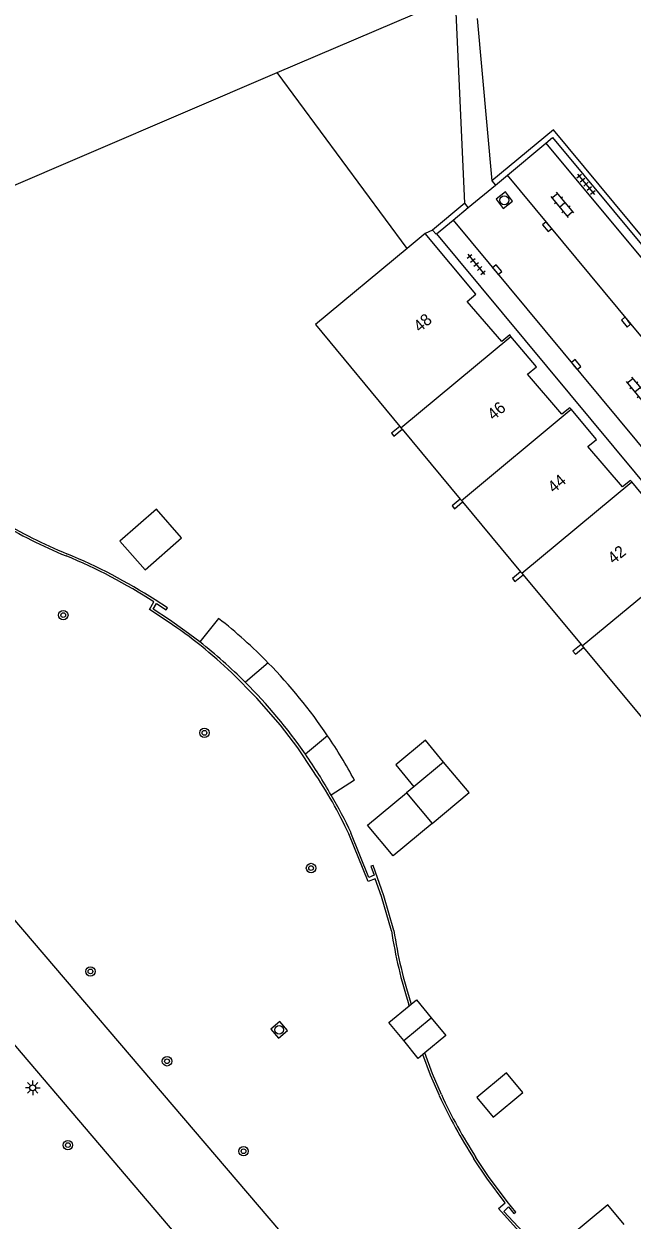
# Model space of a CAD drawing. Extents: x 131000 to 133013, y 393000 to 396501.
# Drawn here: x 131501.1 to 131552.6, y 396084.8 to 396186 of the extents above; entities that cross this region are included whole.
import ezdxf

# ---------------------------------------------------------------- set-up
doc = ezdxf.new("R2010")
doc.units = 0
for name, color, linetype in [('gg-afsc-erfafscheiding', 7, 'Continuous'), ('gg-afsc-hekwerk', 7, 'Continuous'), ('gg-afsc-muur', 7, 'Continuous'), ('gg-anno-huisnummerreeks BGT', 7, 'Continuous'), ('gg-bbg-bijgebouw', 7, 'Continuous'), ('gg-bbg-gedigitaliseerde bijgebouw', 7, 'Continuous'), ('gg-bbg-hoofdgebouw', 7, 'Continuous'), ('gg-bbg-luifel en loopbrug', 7, 'Continuous'), ('gg-bbg-tussenscheiding', 7, 'Continuous'), ('gg-knt-verharding', 7, 'Continuous'), ('gg-knt-verharding nz', 7, 'Continuous'), ('gt-grn-vlakafsluiter', 7, 'Continuous'), ('gt-symb-boom', 7, 'Continuous'), ('gt-symb-klinker verharding', 7, 'Continuous'), ('gt-symb-kolk', 7, 'Continuous'), ('gt-symb-lichtmast', 7, 'Continuous'), ('gt-symb-rioolschacht', 7, 'Continuous'), ('gt-symb-tegel verharding', 7, 'Continuous')]:
    doc.layers.add(name, color=color, linetype=linetype)

# ---------------------------------------------------------------- blocks, each defined once
blk = doc.blocks.new('gt0-KOLK')
at = {"layer": 'gt-symb-kolk'}
blk.add_lwpolyline([(0, 0), (0.37, 0), (0.37, 0.4), (-0.38, 0.4), (-0.38, 0), (0, 0)], dxfattribs=at)
blk = doc.blocks.new('gt0-KL1')
at = {"layer": 'gt-symb-klinker verharding'}
for p, q in [((-1.15, 0.3), (1.15, 0.3)), ((-1, -0.3), (-1, 0.3)), ((-0.5, 0.3), (-0.5, 0.45)), ((0, -0.3), (0, 0.3)), ((0.5, 0.3), (0.5, 0.45)), ((1, -0.3), (1, 0.3)), ((-1.15, -0.3), (1.15, -0.3)), ((-0.5, -0.45), (-0.5, -0.3)), ((0.5, -0.45), (0.5, -0.3))]:
    blk.add_line(p, q, dxfattribs=at)
blk = doc.blocks.new('gt0-TEG1')
at = {"layer": 'gt-symb-tegel verharding'}
for p, q in [((-1.12, 0), (1.12, 0)), ((-0.9, -0.25), (-0.9, 0.25)), ((-0.45, -0.25), (-0.45, 0.25)), ((0, -0.25), (0, 0.25)), ((0.45, -0.25), (0.45, 0.25)), ((0.9, -0.25), (0.9, 0.25))]:
    blk.add_line(p, q, dxfattribs=at)
blk = doc.blocks.new('gt0-RS')
at = {"layer": 'gt-symb-rioolschacht'}
blk.add_lwpolyline([(-0.5, -0.5), (0.5, -0.5), (0.5, 0.5), (-0.5, 0.5)], close=True, dxfattribs=at)
blk.add_circle((0, 0), 0.375, dxfattribs=at)
blk = doc.blocks.new('gt0-BOOM')
at = {"layer": 'gt-symb-boom'}
for radius in [0.4, 0.2]:
    blk.add_circle((0, 0), radius, dxfattribs=at)
blk = doc.blocks.new('gt0-LMAST')
at = {"layer": 'gt-symb-lichtmast'}
for p, q in [((-0.18, 0.17), (-0.45, 0.44)), ((-0.01, 0.25), (-0.01, 0.62)), ((0.17, 0.17), (0.44, 0.44)), ((-0.26, 0), (-0.63, 0)), ((-0.18, -0.18), (-0.45, -0.45)), ((-0.01, -0.25), (-0.01, -0.63)), ((0.44, -0.45), (0.17, -0.18)), ((0.24, 0), (0.62, 0))]:
    blk.add_line(p, q, dxfattribs=at)
blk.add_circle((-0.01, 0), 0.25, dxfattribs=at)

msp = doc.modelspace()

# ---------------------------------------------------------------- linework, layer by layer
at = {"layer": 'gg-afsc-erfafscheiding'}
for p, q in [((131522.52, 396181.84), (131538.65, 396188.74)), ((131480.33, 396163.77), (131522.52, 396181.84))]:
    msp.add_line(p, q, dxfattribs=at)
at = {"layer": 'gg-afsc-hekwerk'}
msp.add_line((131533.51, 396166.96), (131522.52, 396181.84), dxfattribs=at)
at = {"layer": 'gg-afsc-muur'}
for p, q in [((131542, 396173.17), (131545.26, 396175.87)), ((131540.99, 396172.33), (131542, 396173.17)), ((131540.69, 396172.68), (131540.99, 396172.33)), ((131538.4, 396170.79), (131535.66, 396168.52)), ((131537.4, 396169.36), (131538.69, 396170.44)), ((131538.69, 396170.44), (131538.4, 396170.79)), ((131536, 396168.2), (131537.4, 396169.36)), ((131533.68, 396102.88), (131533.66, 396102.97))]:
    msp.add_line(p, q, dxfattribs=at)
for points in [[(131566.73, 396157.33), (131565.63, 396161.19), (131565.24, 396160.86), (131566.23, 396157.34), (131563.99, 396155.23), (131545.89, 396177), (131540.69, 396172.68)], [(131545.26, 396175.87), (131545.83, 396176.34), (131563.95, 396154.55)], [(131535.66, 396168.52), (131535.96, 396168.16), (131536, 396168.2)], [(131532.9, 396151.9), (131532.2, 396151.34), (131532.4, 396151.09), (131533.1, 396151.67)], [(131538.01, 396145.75), (131537.32, 396145.18), (131537.52, 396144.94), (131538.21, 396145.52)], [(131543.12, 396139.61), (131542.43, 396139.03), (131542.63, 396138.79), (131543.33, 396139.36)], [(131513.3, 396135.36), (131511.71, 396136.41), (131512.07, 396137.05)], [(131513.41, 396135.53), (131512.03, 396136.44), (131512.3, 396136.93), (131513.11, 396136.39), (131513.22, 396136.56), (131512.18, 396137.22)], [(131515.97, 396133.67), (131514.71, 396134.62), (131513.41, 396135.53)], [(131548.24, 396133.45), (131547.55, 396132.88), (131547.75, 396132.64), (131548.44, 396133.21)], [(131525.58, 396122.71), (131524.25, 396124.71), (131522.79, 396126.62), (131520.8, 396128.91), (131518.67, 396131.07)], [(131532.38, 396109.25), (131531.53, 396112.19), (131530.63, 396114.76), (131530.44, 396114.69), (131530.71, 396113.93), (131530.28, 396113.75), (131528.76, 396117.52)], [(131532.19, 396109.22), (131531.34, 396112.13), (131530.82, 396113.63), (131530.21, 396113.41), (131528.58, 396117.44)], [(131536.24, 396095.29), (131535.5, 396097.01), (131534.85, 396098.76)], [(131536.42, 396095.38), (131535.67, 396097.12), (131535.01, 396098.9)], [(131547.71, 396079.43), (131544.84, 396081.97), (131542.99, 396083.8), (131541.25, 396085.73), (131541.81, 396086.21), (131540.25, 396088.31), (131539.16, 396089.95)], [(131547.84, 396079.59), (131544.98, 396082.12), (131543.3, 396083.76), (131541.71, 396085.47), (131542.09, 396085.88), (131542.55, 396085.3), (131542.71, 396085.43), (131541.97, 396086.33), (131540.41, 396088.43), (131539.33, 396090.06)]]:
    msp.add_lwpolyline(points, dxfattribs=at)
for centre, radius, start, end in [((131521.44, 396181.66), 44.04, 239.1911, 247.5754), ((131521.58, 396181.93), 44.15, 239.2197, 247.5462), ((131487.83, 396099.8), 44.45, 56.953, 67.7776), ((131487.67, 396099.49), 44.99, 56.9968, 67.7371), ((131491.14, 396102.14), 39.93, 46.4254, 56.2941), ((131494.02, 396101.26), 38.16, 25.0883, 34.2046), ((131494.12, 396101.31), 38.25, 25.0743, 30.4739), ((131571.64, 396115.24), 39.91, 188.6704, 197.9005), ((131571.74, 396115.26), 39.81, 188.6883, 197.9126), ((131576.88, 396114.09), 44.78, 204.8266, 212.6227), ((131576.24, 396113.75), 43.86, 204.7714, 212.6911)]:
    msp.add_arc(centre, radius, start, end, dxfattribs=at)
at = {"layer": 'gg-bbg-bijgebouw'}
for p, q in [((131533.68, 396102.88), (131533.86, 396103.02)), ((131535.01, 396098.9), (131534.85, 396098.76))]:
    msp.add_line(p, q, dxfattribs=at)
for points in [[(131533.86, 396103.02), (131534.31, 396103.39), (131535.55, 396101.87)], [(131533.23, 396099.94), (131531.97, 396101.48), (131533.68, 396102.88)], [(131535.55, 396101.87), (131536.79, 396100.36), (131535.01, 396098.9)], [(131534.85, 396098.76), (131534.46, 396098.44), (131533.23, 396099.94)]]:
    msp.add_lwpolyline(points, dxfattribs=at)
at = {"layer": 'gg-bbg-gedigitaliseerde bijgebouw'}
for p, q in [((131536.6, 396123.51), (131534.08, 396121.41)), ((131533.47, 396120.9), (131535.62, 396118.32))]:
    msp.add_line(p, q, dxfattribs=at)
for points in [[(131509.21, 396142.2), (131511.34, 396139.77), (131514.43, 396142.47), (131512.31, 396144.9), (131509.21, 396142.2)], [(131536.6, 396123.51), (131535.07, 396125.35), (131532.55, 396123.26), (131534.08, 396121.41)], [(131535.62, 396118.32), (131532.32, 396115.57), (131530.17, 396118.16), (131533.47, 396120.9)], [(131539.4, 396095.12), (131540.79, 396093.45), (131543.3, 396095.54), (131541.91, 396097.21), (131539.4, 396095.12)], [(131551.87, 396084.39), (131550.49, 396086.04), (131545.68, 396082.04), (131547.39, 396080.7), (131547.63, 396080.9)]]:
    msp.add_lwpolyline(points, dxfattribs=at)
at = {"layer": 'gg-bbg-hoofdgebouw'}
for p, q in [((131535.05, 396168.24), (131533.51, 396166.96)), ((131532.9, 396151.9), (131532.99, 396151.79)), ((131532.99, 396151.79), (131533.1, 396151.67)), ((131533.1, 396151.67), (131538.01, 396145.75)), ((131538.01, 396145.75), (131538.11, 396145.63)), ((131538.11, 396145.63), (131538.21, 396145.52)), ((131538.21, 396145.52), (131543.12, 396139.61)), ((131543.12, 396139.61), (131543.23, 396139.48)), ((131543.23, 396139.48), (131543.33, 396139.36)), ((131543.33, 396139.36), (131548.24, 396133.45)), ((131548.24, 396133.45), (131548.34, 396133.33)), ((131548.34, 396133.33), (131548.44, 396133.21)), ((131548.44, 396133.21), (131553.35, 396127.3))]:
    msp.add_line(p, q, dxfattribs=at)
for points in [[(131542.3, 396159.52), (131542.2, 396159.65), (131541.53, 396159.09), (131538.6, 396162.48), (131539.34, 396163.09), (131535.05, 396168.24)], [(131533.51, 396166.96), (131525.76, 396160.52), (131532.9, 396151.9)], [(131547.4, 396153.36), (131547.29, 396153.49), (131546.62, 396152.93), (131543.71, 396156.34), (131544.45, 396156.95), (131542.3, 396159.52)], [(131552.52, 396147.21), (131552.41, 396147.34), (131551.74, 396146.78), (131548.82, 396150.2), (131549.54, 396150.8), (131547.4, 396153.36)], [(131557.64, 396141.07), (131557.54, 396141.19), (131556.81, 396140.6), (131553.99, 396144.08), (131554.66, 396144.64), (131552.52, 396147.21)]]:
    msp.add_lwpolyline(points, dxfattribs=at)
at = {"layer": 'gg-bbg-luifel en loopbrug'}
for p, q in [((131517.56, 396135.66), (131515.97, 396133.67)), ((131521.76, 396131.89), (131519.82, 396130.26)), ((131526.78, 396125.73), (131524.91, 396124.17)), ((131529.05, 396121.98), (131527.08, 396120.71)), ((131534.08, 396121.41), (131533.47, 396120.9))]:
    msp.add_line(p, q, dxfattribs=at)
msp.add_lwpolyline([(131535.62, 396118.32), (131538.75, 396120.92), (131536.6, 396123.51)], dxfattribs=at)
for centre, radius, start, end in [((131490.43, 396101.25), 43.82, 44.3592, 51.7449), ((131488.63, 396098.95), 44.19, 45.115, 51.7809), ((131490.1, 396100.93), 44.28, 34.0558, 44.3577), ((131488.68, 396099.02), 44.1, 34.7616, 45.097), ((131490.07, 396100.96), 44.29, 28.3445, 34.0096), ((131488.65, 396099.01), 44.13, 29.4513, 34.75)]:
    msp.add_arc(centre, radius, start, end, dxfattribs=at)
at = {"layer": 'gg-bbg-tussenscheiding'}
for p, q in [((131532.99, 396151.79), (131542.3, 396159.52)), ((131538.11, 396145.63), (131547.4, 396153.36)), ((131543.23, 396139.48), (131552.52, 396147.21)), ((131548.34, 396133.33), (131557.64, 396141.07)), ((131533.23, 396099.94), (131535.55, 396101.87))]:
    msp.add_line(p, q, dxfattribs=at)
at = {"layer": 'gg-knt-verharding'}
for p, q in [((131538.4, 396170.79), (131537.67, 396186.91)), ((131539.44, 396186.41), (131540.69, 396172.68)), ((131545.26, 396175.87), (131562.97, 396154.56)), ((131538.69, 396170.44), (131540.99, 396172.33))]:
    msp.add_line(p, q, dxfattribs=at)
for points in [[(131537.4, 396169.36), (131619.58, 396070.5), (131626.13, 396062.64), (131632.67, 396054.89), (131639.13, 396047.03), (131659.32, 396022.7)], [(131536, 396168.2), (131635.38, 396048.7), (131660.64, 396018.28)], [(131611.77, 395979.41), (131605.42, 395986.91), (131566.63, 396032.35), (131527.26, 396078.56), (131488.33, 396124.14), (131453.18, 396165.43)], [(131592.13, 395991.95), (131561.28, 396028.07), (131522.2, 396073.86), (131483.23, 396119.58), (131447.93, 396160.96)]]:
    msp.add_lwpolyline(points, dxfattribs=at)
at = {"layer": 'gg-knt-verharding nz'}
msp.add_line((131559.71, 396151.84), (131542, 396173.17), dxfattribs=at)
at = {"layer": 'gt-grn-vlakafsluiter'}
msp.add_line((131535.66, 396168.52), (131535.05, 396168.24), dxfattribs=at)

# ---------------------------------------------------------------- block references
at = {"layer": 'gt-symb-boom'}
for p in [(131504.41, 396135.94), (131516.36, 396125.98), (131525.38, 396114.54), (131506.71, 396105.79), (131513.19, 396098.19), (131504.8, 396091.1), (131519.67, 396090.58)]:
    msp.add_blockref('gt0-BOOM', p, dxfattribs=at)
at = {"layer": 'gt-symb-klinker verharding'}
for p, rotation in [((131546.64, 396170.66), -50.275137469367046), ((131553.02, 396155.01), -50.275137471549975)]:
    msp.add_blockref('gt0-KL1', p, dxfattribs=dict(at, rotation=rotation))
at = {"layer": 'gt-symb-kolk'}
for p, rotation in [((131545.51, 396168.94), 129.724862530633), ((131540.99, 396165.04), -50.27513747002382), ((131552.19, 396160.86), 129.7689088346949), ((131547.66, 396157.01), -50.275137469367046)]:
    msp.add_blockref('gt0-KOLK', p, dxfattribs=dict(at, rotation=rotation))
at = {"layer": 'gt-symb-lichtmast'}
msp.add_blockref('gt0-LMAST', (131501.83, 396095.95), dxfattribs=at)
at = {"layer": 'gt-symb-rioolschacht'}
for p, rotation in [((131541.74, 396171.04), 37.970501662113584), ((131522.68, 396100.85), -49.54161829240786)]:
    msp.add_blockref('gt0-RS', p, dxfattribs=dict(at, rotation=rotation))
at = {"layer": 'gt-symb-tegel verharding'}
for p, rotation in [((131548.65, 396172.4), -50.275137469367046), ((131539.36, 396165.61), -50.275137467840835)]:
    msp.add_blockref('gt0-TEG1', p, dxfattribs=dict(at, rotation=rotation))

# ---------------------------------------------------------------- texts
at = {"layer": 'gg-anno-huisnummerreeks BGT'}
for s, rotation, p in [('48', 40.8, (131534.58, 396159.82)), ('46', 40.5, (131540.82, 396152.37)), ('44', 40.5, (131545.93, 396146.22)), ('42', 39, (131550.98, 396140.21))]:
    msp.add_text(s, height=1, rotation=rotation, dxfattribs=at).set_placement(p)

doc.saveas('drawing.dxf')
